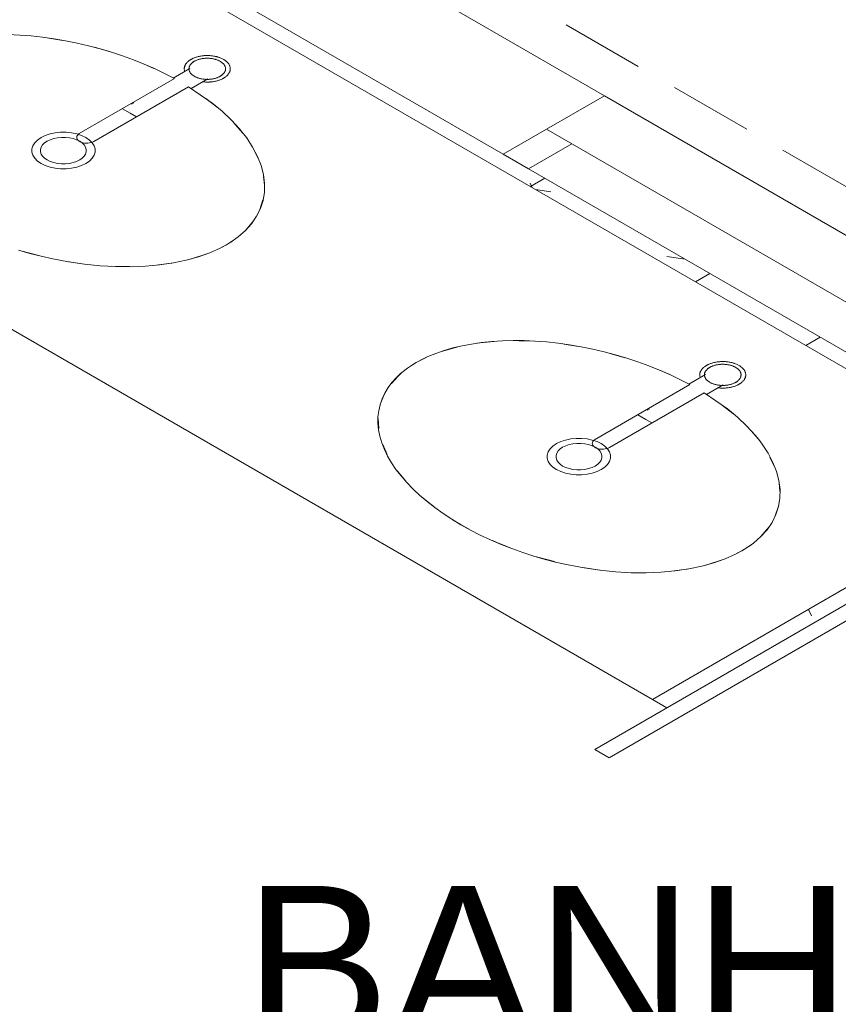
# Model space of a CAD drawing. Header units: millimetres. Extents: x 567 to 934, y -1 to 364.
# Tile 563 of 656: x 746.18 to 748.14, y 67.95 to 70.31. Entities that reach past the tile are written whole.
import ezdxf

# ---------------------------------------------------------------- set-up
doc = ezdxf.new("R2010")
doc.units = ezdxf.units.MM
doc.header["$MEASUREMENT"] = 0
doc.linetypes.add('JIS_02_2.0', pattern=[0.3, 0.2, -0.1])
doc.linetypes.add('NULL', pattern=[0])
for name, color, linetype, lineweight in [('A-AREA-IDEN', 7, 'Continuous', 9), ('A-GENM', 7, 'Continuous', 13), ('A-GLAZ', 7, 'Continuous', 13), ('A-GLAZ-SILL', 7, 'Continuous', 13), ('A-WALL', 7, 'Continuous', 25), ('DI-Área do detalhe', 10, 'JIS_02_2.0', 0), ('Metais - Celite', 7, 'Continuous', 13), ('Peças hidrossanitárias', 7, 'Continuous', 13)]:
    doc.layers.add(name, color=color, linetype=linetype, lineweight=lineweight)
doc.styles.add('Arial', font='arial.ttf')

msp = doc.modelspace()

# ---------------------------------------------------------------- linework, layer by layer
at = {"layer": 'A-GENM', "color": 8, "lineweight": 5}
for p, q in [((744.8916, 71.3602), (748.6501, 69.1902)), ((745.2264, 70.1068), (747.6975, 68.6802)), ((748.6155, 69.2102), (747.6975, 68.6802)), ((747.6975, 68.6802), (747.7321, 68.6602))]:
    msp.add_line(p, q, dxfattribs=at)
at = {"layer": 'A-GENM', "color": 8, "linetype": 'Continuous', "lineweight": 5}
for p, q in [((747.409, 69.9067), (747.4042, 69.9171)), ((747.4394, 69.9292), (747.4048, 69.9092)), ((747.4174, 69.9019), (747.4535, 69.8963)), ((747.7319, 69.7416), (747.776, 69.7348)), ((747.8353, 69.7006), (747.8007, 69.6806)), ((748.0993, 69.5482), (748.0647, 69.5282)), ((748.0783, 68.8809), (748.0713, 68.896))]:
    msp.add_line(p, q, dxfattribs=at)
at = {"layer": 'A-GENM', "color": 8, "lineweight": 5}
for points in [[(746.2504, 70.2648), (746.2844, 70.2594)], [(746.3597, 70.2428), (746.3934, 70.2332), (746.396, 70.2324)], [(746.4652, 70.208), (746.4848, 70.1999), (746.5026, 70.192)], [(746.6268, 70.1203), (746.6404, 70.11), (746.6547, 70.0985)], [(746.6967, 70.0588), (746.6982, 70.0573), (746.7149, 70.0376)], [(746.7435, 69.9945), (746.753, 69.9745)], [(746.7652, 69.9329), (746.7672, 69.9121)], [(746.7638, 69.877), (746.7564, 69.8538)], [(746.7415, 69.8271), (746.7211, 69.8031)], [(746.6764, 69.7697), (746.6643, 69.7631)], [(746.6977, 69.7835), (746.6764, 69.7697)], [(746.2267, 69.7438), (746.1836, 69.7555)], [(746.6315, 69.7486), (746.59, 69.7353)], [(746.3362, 69.7235), (746.294, 69.7297)], [(746.5451, 69.7257), (746.5437, 69.7255), (746.5017, 69.7201)], [(746.4443, 69.7173), (746.4019, 69.718)], [(747.2768, 69.5335), (747.3168, 69.5378)], [(747.3779, 69.5397), (747.4133, 69.5386)], [(747.4859, 69.5315), (747.5199, 69.5261)], [(747.1891, 69.5132), (747.2306, 69.525)], [(747.5952, 69.5095), (747.6289, 69.4999), (747.6315, 69.4991)], [(747.1197, 69.4805), (747.1309, 69.4873)], [(747.1309, 69.4873), (747.1551, 69.4998)], [(747.0715, 69.4376), (747.0945, 69.4616)], [(747.7007, 69.4747), (747.7203, 69.4666), (747.7381, 69.4587)], [(747.0451, 69.3867), (747.0543, 69.4107), (747.0548, 69.4117)], [(747.8623, 69.387), (747.876, 69.3767), (747.8903, 69.3652)], [(747.0413, 69.3291), (747.04, 69.3535)], [(747.9322, 69.3255), (747.9337, 69.3239), (747.9505, 69.3043)], [(747.0615, 69.2667), (747.0509, 69.2911)], [(747.9791, 69.2611), (747.9886, 69.2411)], [(747.1062, 69.203), (747.0858, 69.2279)], [(748.0007, 69.1995), (748.0027, 69.1788)], [(747.1732, 69.1421), (747.1668, 69.147), (747.1429, 69.1667)], [(747.9994, 69.1436), (747.9919, 69.1204)], [(747.2583, 69.0879), (747.2389, 69.0987), (747.2199, 69.1101)], [(747.977, 69.0938), (747.9566, 69.0698)], [(747.3563, 69.0434), (747.3224, 69.0571), (747.3136, 69.061)], [(747.9119, 69.0364), (747.8998, 69.0298)], [(747.9333, 69.0502), (747.9119, 69.0364)], [(747.4623, 69.0104), (747.4191, 69.0222)], [(747.867, 69.0153), (747.8255, 69.002)], [(747.5717, 68.9902), (747.5308, 68.9962)], [(747.7806, 68.9924), (747.7792, 68.9922), (747.7373, 68.9868)], [(747.6798, 68.9839), (747.6375, 68.9847)]]:
    msp.add_lwpolyline(points, dxfattribs=at)
at = {"layer": 'A-GLAZ', "color": 8, "lineweight": 5}
for p, q in [((747.5823, 70.1267), (747.4437, 70.0467)), ((751.1676, 68.0567), (747.5823, 70.1267)), ((747.3398, 69.9867), (747.4437, 70.0467)), ((747.4437, 70.0467), (751.0291, 67.9767)), ((747.5043, 70.0117), (747.4004, 69.9517)), ((747.4004, 69.9517), (747.3398, 69.9867))]:
    msp.add_line(p, q, dxfattribs=at)
at = {"layer": 'A-GLAZ-SILL', "color": 8, "lineweight": 5}
msp.add_line((748.2275, 69.4742), (747.4004, 69.9517), dxfattribs=at)
at = {"layer": 'A-WALL', "color": 8, "lineweight": 5}
for p, q in [((744.9236, 71.3817), (747.3398, 69.9867)), ((747.5823, 70.1267), (747.1233, 70.3917)), ((748.6847, 69.2102), (747.5589, 68.5602)), ((747.5936, 68.5402), (748.7194, 69.1902)), ((747.5589, 68.5602), (747.5936, 68.5402))]:
    msp.add_line(p, q, dxfattribs=at)
at = {"layer": 'DI-Área do detalhe'}
msp.add_lwpolyline([(753.0173, 67.1055), (746.7732, 63.5005), (738.6481, 68.1915), (744.8922, 71.7965), (753.0173, 67.1055)], dxfattribs=at)
at = {"layer": 'Metais - Celite', "color": 8, "lineweight": 5}
for p, q in [((746.5914, 70.2138), (746.5898, 70.2129)), ((746.5922, 70.2143), (746.5914, 70.2138)), ((746.5938, 70.2151), (746.5922, 70.2143)), ((746.5955, 70.216), (746.5938, 70.2151)), ((746.5973, 70.2167), (746.5955, 70.216)), ((746.599, 70.2175), (746.5973, 70.2167)), ((746.6009, 70.2182), (746.599, 70.2175)), ((746.6028, 70.2188), (746.6009, 70.2182)), ((746.6047, 70.2195), (746.6028, 70.2188)), ((746.6067, 70.22), (746.6047, 70.2195)), ((746.6087, 70.2206), (746.6067, 70.22)), ((746.6099, 70.2137), (746.6084, 70.2132)), ((746.6107, 70.221), (746.6087, 70.2206)), ((746.6115, 70.2142), (746.6099, 70.2137)), ((746.6128, 70.2215), (746.6107, 70.221)), ((746.6131, 70.2146), (746.6115, 70.2142)), ((746.6149, 70.2218), (746.6128, 70.2215)), ((746.6147, 70.215), (746.6131, 70.2146)), ((746.6164, 70.2153), (746.6147, 70.215)), ((746.617, 70.2222), (746.6149, 70.2218)), ((746.6181, 70.2156), (746.6164, 70.2153)), ((746.6192, 70.2225), (746.617, 70.2222)), ((746.6197, 70.2159), (746.6181, 70.2156)), ((746.6213, 70.2227), (746.6192, 70.2225)), ((746.6215, 70.2161), (746.6197, 70.2159)), ((746.6235, 70.2229), (746.6213, 70.2227)), ((746.6232, 70.2163), (746.6215, 70.2161)), ((746.6249, 70.2164), (746.6232, 70.2163)), ((746.6257, 70.223), (746.6235, 70.2229)), ((746.6267, 70.2165), (746.6249, 70.2164)), ((746.6279, 70.2231), (746.6257, 70.223)), ((746.6284, 70.2166), (746.6267, 70.2165)), ((746.6301, 70.2231), (746.6279, 70.2231)), ((746.6302, 70.2166), (746.6284, 70.2166)), ((746.6323, 70.2231), (746.6301, 70.2231)), ((746.6319, 70.2166), (746.6302, 70.2166)), ((746.6337, 70.2165), (746.6319, 70.2166)), ((746.6345, 70.223), (746.6323, 70.2231)), ((746.6354, 70.2164), (746.6337, 70.2165)), ((746.6367, 70.2229), (746.6345, 70.223)), ((746.6372, 70.2163), (746.6354, 70.2164)), ((746.6389, 70.2227), (746.6367, 70.2229)), ((746.6389, 70.2161), (746.6372, 70.2163)), ((746.6411, 70.2225), (746.6389, 70.2227)), ((746.6406, 70.2159), (746.6389, 70.2161)), ((746.6423, 70.2157), (746.6406, 70.2159)), ((746.6432, 70.2222), (746.6411, 70.2225)), ((746.644, 70.2154), (746.6423, 70.2157)), ((746.6454, 70.2219), (746.6432, 70.2222)), ((746.6456, 70.215), (746.644, 70.2154)), ((746.6475, 70.2215), (746.6454, 70.2219)), ((746.6473, 70.2147), (746.6456, 70.215)), ((746.6489, 70.2142), (746.6473, 70.2147)), ((746.6496, 70.2211), (746.6475, 70.2215)), ((746.6504, 70.2138), (746.6489, 70.2142)), ((746.6516, 70.2206), (746.6496, 70.2211)), ((746.652, 70.2133), (746.6504, 70.2138)), ((746.6536, 70.2201), (746.6516, 70.2206)), ((746.6556, 70.2196), (746.6536, 70.2201)), ((746.6575, 70.219), (746.6556, 70.2196)), ((746.6594, 70.2183), (746.6575, 70.219)), ((746.6613, 70.2176), (746.6594, 70.2183)), ((746.6631, 70.2169), (746.6613, 70.2176)), ((746.6648, 70.2161), (746.6631, 70.2169)), ((746.6665, 70.2153), (746.6648, 70.2161)), ((746.6682, 70.2144), (746.6665, 70.2153)), ((746.6697, 70.2135), (746.6682, 70.2144)), ((746.5889, 70.1924), (746.5488, 70.1692)), ((746.5753, 70.1934), (746.5752, 70.1921)), ((746.5752, 70.1921), (746.5752, 70.1908)), ((746.5752, 70.1908), (746.5753, 70.1896)), ((746.5755, 70.1946), (746.5753, 70.1934)), ((746.5758, 70.1959), (746.5755, 70.1946)), ((746.5762, 70.1972), (746.5758, 70.1959)), ((746.5766, 70.1984), (746.5762, 70.1972)), ((746.5772, 70.1996), (746.5766, 70.1984)), ((746.5778, 70.2009), (746.5772, 70.1996)), ((746.5785, 70.2021), (746.5778, 70.2009)), ((746.5793, 70.2033), (746.5785, 70.2021)), ((746.5801, 70.2044), (746.5793, 70.2033)), ((746.5811, 70.2056), (746.5801, 70.2044)), ((746.5821, 70.2067), (746.5811, 70.2056)), ((746.5832, 70.2078), (746.5821, 70.2067)), ((746.5844, 70.2089), (746.5832, 70.2078)), ((746.5857, 70.2099), (746.5844, 70.2089)), ((746.587, 70.2109), (746.5857, 70.2099)), ((746.5866, 70.1929), (746.5865, 70.1919)), ((746.5865, 70.1919), (746.5865, 70.1909)), ((746.5865, 70.1909), (746.5865, 70.1899)), ((746.5867, 70.194), (746.5866, 70.1929)), ((746.5869, 70.195), (746.5867, 70.194)), ((746.5872, 70.196), (746.5869, 70.195)), ((746.5884, 70.2119), (746.587, 70.2109)), ((746.5876, 70.197), (746.5872, 70.196)), ((746.588, 70.1979), (746.5876, 70.197)), ((746.5885, 70.1989), (746.588, 70.1979)), ((746.5898, 70.2129), (746.5884, 70.2119)), ((746.5891, 70.1999), (746.5885, 70.1989)), ((746.5897, 70.2008), (746.5891, 70.1999)), ((746.5904, 70.2017), (746.5897, 70.2008)), ((746.5911, 70.2027), (746.5904, 70.2017)), ((746.5919, 70.2036), (746.5911, 70.2027)), ((746.5928, 70.2044), (746.5919, 70.2036)), ((746.5938, 70.2053), (746.5928, 70.2044)), ((746.5948, 70.2061), (746.5938, 70.2053)), ((746.5958, 70.2069), (746.5948, 70.2061)), ((746.5969, 70.2077), (746.5958, 70.2069)), ((746.5981, 70.2085), (746.5969, 70.2077)), ((746.5993, 70.2092), (746.5981, 70.2085)), ((746.6, 70.2096), (746.5993, 70.2092)), ((746.6013, 70.2103), (746.6, 70.2096)), ((746.6026, 70.2109), (746.6013, 70.2103)), ((746.604, 70.2115), (746.6026, 70.2109)), ((746.6054, 70.2121), (746.604, 70.2115)), ((746.6069, 70.2127), (746.6054, 70.2121)), ((746.6084, 70.2132), (746.6069, 70.2127)), ((746.6535, 70.2128), (746.652, 70.2133)), ((746.655, 70.2122), (746.6535, 70.2128)), ((746.6564, 70.2117), (746.655, 70.2122)), ((746.6578, 70.211), (746.6564, 70.2117)), ((746.6591, 70.2104), (746.6578, 70.211)), ((746.6604, 70.2097), (746.6591, 70.2104)), ((746.6617, 70.209), (746.6604, 70.2097)), ((746.6629, 70.2083), (746.6617, 70.209)), ((746.664, 70.2075), (746.6629, 70.2083)), ((746.6651, 70.2067), (746.664, 70.2075)), ((746.6662, 70.2059), (746.6651, 70.2067)), ((746.6672, 70.2051), (746.6662, 70.2059)), ((746.6681, 70.2042), (746.6672, 70.2051)), ((746.6689, 70.2033), (746.6681, 70.2042)), ((746.6698, 70.2024), (746.6689, 70.2033)), ((746.6712, 70.2126), (746.6697, 70.2135)), ((746.6705, 70.2015), (746.6698, 70.2024)), ((746.6712, 70.2006), (746.6705, 70.2015)), ((746.6727, 70.2117), (746.6712, 70.2126)), ((746.6718, 70.1996), (746.6712, 70.2006)), ((746.6723, 70.1986), (746.6718, 70.1996)), ((746.6728, 70.1977), (746.6723, 70.1986)), ((746.6741, 70.2107), (746.6727, 70.2117)), ((746.6732, 70.1967), (746.6728, 70.1977)), ((746.6735, 70.1957), (746.6732, 70.1967)), ((746.6738, 70.1947), (746.6735, 70.1957)), ((746.674, 70.1937), (746.6738, 70.1947)), ((746.6741, 70.1927), (746.674, 70.1937)), ((746.6754, 70.2096), (746.6741, 70.2107)), ((746.6742, 70.1917), (746.6741, 70.1927)), ((746.6741, 70.1896), (746.6742, 70.1906)), ((746.6742, 70.1906), (746.6742, 70.1917)), ((746.6766, 70.2086), (746.6754, 70.2096)), ((746.6778, 70.2075), (746.6766, 70.2086)), ((746.6788, 70.2064), (746.6778, 70.2075)), ((746.6799, 70.2053), (746.6788, 70.2064)), ((746.6808, 70.2041), (746.6799, 70.2053)), ((746.6816, 70.2029), (746.6808, 70.2041)), ((746.6824, 70.2017), (746.6816, 70.2029)), ((746.6831, 70.2005), (746.6824, 70.2017)), ((746.6837, 70.1993), (746.6831, 70.2005)), ((746.6842, 70.1981), (746.6837, 70.1993)), ((746.6846, 70.1968), (746.6842, 70.1981)), ((746.685, 70.1956), (746.6846, 70.1968)), ((746.6852, 70.1943), (746.685, 70.1956)), ((746.6854, 70.193), (746.6852, 70.1943)), ((746.6853, 70.1892), (746.6854, 70.1905)), ((746.6854, 70.1918), (746.6854, 70.193)), ((746.6854, 70.1905), (746.6854, 70.1918)), ((746.5753, 70.1896), (746.5755, 70.1883)), ((746.5755, 70.1883), (746.5757, 70.187)), ((746.5757, 70.187), (746.5761, 70.1858)), ((746.5761, 70.1858), (746.5765, 70.1845)), ((746.5865, 70.1899), (746.5867, 70.1889)), ((746.5867, 70.1889), (746.5869, 70.1879)), ((746.5869, 70.1879), (746.5871, 70.1869)), ((746.5871, 70.1869), (746.5875, 70.1859)), ((746.5875, 70.1859), (746.5879, 70.1849)), ((746.5879, 70.1849), (746.5884, 70.1839)), ((746.5884, 70.1839), (746.5889, 70.183)), ((746.5889, 70.183), (746.5895, 70.182)), ((746.5895, 70.182), (746.5902, 70.1811)), ((746.5902, 70.1811), (746.5909, 70.1802)), ((746.5909, 70.1802), (746.5917, 70.1793)), ((746.5916, 70.1439), (746.6317, 70.1671)), ((746.5917, 70.1793), (746.5926, 70.1784)), ((746.5926, 70.1784), (746.5935, 70.1775)), ((746.5935, 70.1775), (746.5945, 70.1767)), ((746.5945, 70.1767), (746.5955, 70.1759)), ((746.5955, 70.1759), (746.5966, 70.1751)), ((746.5966, 70.1751), (746.5978, 70.1743)), ((746.5978, 70.1743), (746.599, 70.1736)), ((746.599, 70.1736), (746.6002, 70.1729)), ((746.6002, 70.1729), (746.6015, 70.1722)), ((746.6015, 70.1722), (746.6029, 70.1715)), ((746.6029, 70.1715), (746.6043, 70.1709)), ((746.6043, 70.1709), (746.6057, 70.1703)), ((746.6057, 70.1703), (746.6072, 70.1698)), ((746.6072, 70.1698), (746.6087, 70.1693)), ((746.6087, 70.1693), (746.6102, 70.1688)), ((746.6102, 70.1688), (746.6118, 70.1683)), ((746.6118, 70.1683), (746.6134, 70.1679)), ((746.6134, 70.1679), (746.615, 70.1676)), ((746.615, 70.1676), (746.6167, 70.1672)), ((746.6167, 70.1672), (746.6184, 70.1669)), ((746.6184, 70.1669), (746.6201, 70.1667)), ((746.6201, 70.1667), (746.6218, 70.1664)), ((746.6218, 70.1664), (746.6235, 70.1663)), ((746.6375, 70.1663), (746.6392, 70.1665)), ((746.6392, 70.1665), (746.6409, 70.1667)), ((746.6409, 70.1667), (746.6426, 70.167)), ((746.6426, 70.167), (746.6443, 70.1673)), ((746.6443, 70.1673), (746.6459, 70.1676)), ((746.6459, 70.1676), (746.6476, 70.168)), ((746.6476, 70.168), (746.6492, 70.1684)), ((746.6492, 70.1684), (746.6507, 70.1689)), ((746.6507, 70.1689), (746.6523, 70.1694)), ((746.6523, 70.1694), (746.6538, 70.1699)), ((746.6538, 70.1699), (746.6552, 70.1704)), ((746.6552, 70.1704), (746.6567, 70.171)), ((746.6567, 70.171), (746.6581, 70.1717)), ((746.6581, 70.1717), (746.6594, 70.1723)), ((746.6594, 70.1723), (746.6607, 70.173)), ((746.6607, 70.173), (746.6614, 70.1734)), ((746.6614, 70.1734), (746.6626, 70.1741)), ((746.6626, 70.1741), (746.6637, 70.1749)), ((746.6634, 70.1658), (746.6652, 70.1666)), ((746.6637, 70.1749), (746.6648, 70.1757)), ((746.6648, 70.1757), (746.6659, 70.1765)), ((746.6652, 70.1666), (746.6668, 70.1674)), ((746.6659, 70.1765), (746.6669, 70.1773)), ((746.6668, 70.1674), (746.6685, 70.1683)), ((746.6669, 70.1773), (746.6678, 70.1781)), ((746.6678, 70.1781), (746.6687, 70.179)), ((746.6685, 70.1683), (746.6693, 70.1688)), ((746.6687, 70.179), (746.6695, 70.1799)), ((746.6693, 70.1688), (746.6708, 70.1697)), ((746.6695, 70.1799), (746.6703, 70.1808)), ((746.6703, 70.1808), (746.671, 70.1818)), ((746.6708, 70.1697), (746.6723, 70.1707)), ((746.671, 70.1818), (746.6716, 70.1827)), ((746.6716, 70.1827), (746.6722, 70.1837)), ((746.6722, 70.1837), (746.6727, 70.1846)), ((746.6723, 70.1707), (746.6737, 70.1716)), ((746.6727, 70.1846), (746.6731, 70.1856)), ((746.6731, 70.1856), (746.6735, 70.1866)), ((746.6735, 70.1866), (746.6737, 70.1876)), ((746.6737, 70.1876), (746.674, 70.1886)), ((746.6737, 70.1716), (746.675, 70.1727)), ((746.674, 70.1886), (746.6741, 70.1896)), ((746.675, 70.1727), (746.6763, 70.1737)), ((746.6763, 70.1737), (746.6775, 70.1748)), ((746.6775, 70.1748), (746.6786, 70.1759)), ((746.6786, 70.1759), (746.6796, 70.177)), ((746.6796, 70.177), (746.6805, 70.1782)), ((746.6805, 70.1782), (746.6814, 70.1793)), ((746.6814, 70.1793), (746.6822, 70.1805)), ((746.6822, 70.1805), (746.6829, 70.1817)), ((746.6829, 70.1817), (746.6835, 70.1829)), ((746.6835, 70.1829), (746.6841, 70.1842)), ((746.6841, 70.1842), (746.6845, 70.1854)), ((746.6845, 70.1854), (746.6849, 70.1867)), ((746.6849, 70.1867), (746.6851, 70.1879)), ((746.6851, 70.1879), (746.6853, 70.1892)), ((746.6196, 70.1601), (746.6218, 70.1599)), ((746.6218, 70.1599), (746.6239, 70.1597)), ((746.6235, 70.1663), (746.6252, 70.1661)), ((746.6239, 70.1597), (746.6261, 70.1596)), ((746.6252, 70.1661), (746.627, 70.166)), ((746.6261, 70.1596), (746.6283, 70.1595)), ((746.627, 70.166), (746.6287, 70.166)), ((746.6283, 70.1595), (746.6305, 70.1595)), ((746.6287, 70.166), (746.6305, 70.166)), ((746.6305, 70.166), (746.6323, 70.166)), ((746.6305, 70.1595), (746.6327, 70.1595)), ((746.6323, 70.166), (746.634, 70.166)), ((746.6327, 70.1595), (746.6349, 70.1596)), ((746.634, 70.166), (746.6358, 70.1662)), ((746.6349, 70.1596), (746.6371, 70.1597)), ((746.6358, 70.1662), (746.6375, 70.1663)), ((746.6371, 70.1597), (746.6393, 70.1599)), ((746.6393, 70.1599), (746.6415, 70.1601)), ((746.6415, 70.1601), (746.6436, 70.1604)), ((746.6436, 70.1604), (746.6458, 70.1607)), ((746.6458, 70.1607), (746.6479, 70.1611)), ((746.6479, 70.1611), (746.6499, 70.1616)), ((746.6499, 70.1616), (746.652, 70.162)), ((746.652, 70.162), (746.654, 70.1626)), ((746.654, 70.1626), (746.656, 70.1631)), ((746.656, 70.1631), (746.6579, 70.1637)), ((746.6579, 70.1637), (746.6598, 70.1644)), ((746.6598, 70.1644), (746.6616, 70.1651)), ((746.6616, 70.1651), (746.6634, 70.1658)), ((746.4546, 70.1098), (746.449, 70.1066)), ((746.4268, 70.0955), (746.4456, 70.0847)), ((746.4456, 70.0847), (746.4606, 70.076)), ((747.831, 69.4826), (747.8294, 69.4818)), ((747.8328, 69.4834), (747.831, 69.4826)), ((747.8346, 69.4841), (747.8328, 69.4834)), ((747.8364, 69.4849), (747.8346, 69.4841)), ((747.8383, 69.4855), (747.8364, 69.4849)), ((747.8402, 69.4861), (747.8383, 69.4855)), ((747.8422, 69.4867), (747.8402, 69.4861)), ((747.8442, 69.4872), (747.8422, 69.4867)), ((747.8463, 69.4877), (747.8442, 69.4872)), ((747.8483, 69.4881), (747.8463, 69.4877)), ((747.8504, 69.4885), (747.8483, 69.4881)), ((747.8526, 69.4888), (747.8504, 69.4885)), ((747.8536, 69.4823), (747.8519, 69.482)), ((747.8547, 69.4891), (747.8526, 69.4888)), ((747.8553, 69.4825), (747.8536, 69.4823)), ((747.8569, 69.4894), (747.8547, 69.4891)), ((747.857, 69.4828), (747.8553, 69.4825)), ((747.8591, 69.4895), (747.8569, 69.4894)), ((747.8587, 69.4829), (747.857, 69.4828)), ((747.8604, 69.4831), (747.8587, 69.4829)), ((747.8613, 69.4897), (747.8591, 69.4895)), ((747.8622, 69.4832), (747.8604, 69.4831)), ((747.8635, 69.4897), (747.8613, 69.4897)), ((747.8639, 69.4833), (747.8622, 69.4832)), ((747.8657, 69.4898), (747.8635, 69.4897)), ((747.8657, 69.4833), (747.8639, 69.4833)), ((747.8679, 69.4898), (747.8657, 69.4898)), ((747.8675, 69.4833), (747.8657, 69.4833)), ((747.8692, 69.4832), (747.8675, 69.4833)), ((747.8701, 69.4897), (747.8679, 69.4898)), ((747.871, 69.4831), (747.8692, 69.4832)), ((747.8723, 69.4896), (747.8701, 69.4897)), ((747.8727, 69.483), (747.871, 69.4831)), ((747.8744, 69.4894), (747.8723, 69.4896)), ((747.8744, 69.4828), (747.8727, 69.483)), ((747.8766, 69.4892), (747.8744, 69.4894)), ((747.8761, 69.4826), (747.8744, 69.4828)), ((747.8778, 69.4823), (747.8761, 69.4826)), ((747.8788, 69.4889), (747.8766, 69.4892)), ((747.8795, 69.482), (747.8778, 69.4823)), ((747.8809, 69.4886), (747.8788, 69.4889)), ((747.883, 69.4882), (747.8809, 69.4886)), ((747.8851, 69.4878), (747.883, 69.4882)), ((747.8871, 69.4873), (747.8851, 69.4878)), ((747.8892, 69.4868), (747.8871, 69.4873)), ((747.8911, 69.4862), (747.8892, 69.4868)), ((747.8931, 69.4856), (747.8911, 69.4862)), ((747.895, 69.485), (747.8931, 69.4856)), ((747.8968, 69.4843), (747.895, 69.485)), ((747.8986, 69.4836), (747.8968, 69.4843)), ((747.9004, 69.4828), (747.8986, 69.4836)), ((747.902, 69.482), (747.9004, 69.4828)), ((747.8244, 69.459), (747.7843, 69.4359)), ((747.8109, 69.46), (747.8108, 69.4588)), ((747.8108, 69.4588), (747.8108, 69.4575)), ((747.8111, 69.4613), (747.8109, 69.46)), ((747.8113, 69.4626), (747.8111, 69.4613)), ((747.8117, 69.4638), (747.8113, 69.4626)), ((747.8121, 69.4651), (747.8117, 69.4638)), ((747.8127, 69.4663), (747.8121, 69.4651)), ((747.8133, 69.4675), (747.8127, 69.4663)), ((747.814, 69.4687), (747.8133, 69.4675)), ((747.8148, 69.4699), (747.814, 69.4687)), ((747.8157, 69.4711), (747.8148, 69.4699)), ((747.8166, 69.4722), (747.8157, 69.4711)), ((747.8176, 69.4734), (747.8166, 69.4722)), ((747.8187, 69.4745), (747.8176, 69.4734)), ((747.8199, 69.4755), (747.8187, 69.4745)), ((747.8212, 69.4766), (747.8199, 69.4755)), ((747.8225, 69.4776), (747.8212, 69.4766)), ((747.8221, 69.4596), (747.822, 69.4586)), ((747.822, 69.4586), (747.822, 69.4576)), ((747.8222, 69.4606), (747.8221, 69.4596)), ((747.8225, 69.4616), (747.8222, 69.4606)), ((747.8239, 69.4786), (747.8225, 69.4776)), ((747.8227, 69.4626), (747.8225, 69.4616)), ((747.8231, 69.4636), (747.8227, 69.4626)), ((747.8235, 69.4646), (747.8231, 69.4636)), ((747.824, 69.4656), (747.8235, 69.4646)), ((747.8254, 69.4795), (747.8239, 69.4786)), ((747.8246, 69.4665), (747.824, 69.4656)), ((747.8252, 69.4675), (747.8246, 69.4665)), ((747.8259, 69.4684), (747.8252, 69.4675)), ((747.8269, 69.4805), (747.8254, 69.4795)), ((747.8267, 69.4693), (747.8259, 69.4684)), ((747.8275, 69.4702), (747.8267, 69.4693)), ((747.8277, 69.4809), (747.8269, 69.4805)), ((747.8284, 69.4711), (747.8275, 69.4702)), ((747.8294, 69.4818), (747.8277, 69.4809)), ((747.8293, 69.472), (747.8284, 69.4711)), ((747.8303, 69.4728), (747.8293, 69.472)), ((747.8314, 69.4736), (747.8303, 69.4728)), ((747.8325, 69.4744), (747.8314, 69.4736)), ((747.8336, 69.4751), (747.8325, 69.4744)), ((747.8348, 69.4759), (747.8336, 69.4751)), ((747.8355, 69.4762), (747.8348, 69.4759)), ((747.8368, 69.4769), (747.8355, 69.4762)), ((747.8381, 69.4776), (747.8368, 69.4769)), ((747.8395, 69.4782), (747.8381, 69.4776)), ((747.841, 69.4788), (747.8395, 69.4782)), ((747.8424, 69.4794), (747.841, 69.4788)), ((747.8439, 69.4799), (747.8424, 69.4794)), ((747.8455, 69.4804), (747.8439, 69.4799)), ((747.847, 69.4808), (747.8455, 69.4804)), ((747.8486, 69.4812), (747.847, 69.4808)), ((747.8503, 69.4816), (747.8486, 69.4812)), ((747.8519, 69.482), (747.8503, 69.4816)), ((747.8812, 69.4817), (747.8795, 69.482)), ((747.8828, 69.4813), (747.8812, 69.4817)), ((747.8844, 69.4809), (747.8828, 69.4813)), ((747.886, 69.4805), (747.8844, 69.4809)), ((747.8875, 69.48), (747.886, 69.4805)), ((747.889, 69.4795), (747.8875, 69.48)), ((747.8905, 69.4789), (747.889, 69.4795)), ((747.8919, 69.4783), (747.8905, 69.4789)), ((747.8933, 69.4777), (747.8919, 69.4783)), ((747.8947, 69.4771), (747.8933, 69.4777)), ((747.896, 69.4764), (747.8947, 69.4771)), ((747.8972, 69.4757), (747.896, 69.4764)), ((747.8984, 69.4749), (747.8972, 69.4757)), ((747.8996, 69.4742), (747.8984, 69.4749)), ((747.9007, 69.4734), (747.8996, 69.4742)), ((747.9017, 69.4726), (747.9007, 69.4734)), ((747.9027, 69.4717), (747.9017, 69.4726)), ((747.9037, 69.4811), (747.902, 69.482)), ((747.9036, 69.4709), (747.9027, 69.4717)), ((747.9045, 69.47), (747.9036, 69.4709)), ((747.9053, 69.4802), (747.9037, 69.4811)), ((747.9053, 69.4691), (747.9045, 69.47)), ((747.9068, 69.4793), (747.9053, 69.4802)), ((747.906, 69.4682), (747.9053, 69.4691)), ((747.9067, 69.4672), (747.906, 69.4682)), ((747.9073, 69.4663), (747.9067, 69.4672)), ((747.9082, 69.4783), (747.9068, 69.4793)), ((747.9078, 69.4653), (747.9073, 69.4663)), ((747.9083, 69.4643), (747.9078, 69.4653)), ((747.9096, 69.4773), (747.9082, 69.4783)), ((747.9087, 69.4634), (747.9083, 69.4643)), ((747.9091, 69.4624), (747.9087, 69.4634)), ((747.9093, 69.4614), (747.9091, 69.4624)), ((747.9095, 69.4603), (747.9093, 69.4614)), ((747.9097, 69.4593), (747.9095, 69.4603)), ((747.9109, 69.4763), (747.9096, 69.4773)), ((747.9097, 69.4583), (747.9097, 69.4593)), ((747.9121, 69.4753), (747.9109, 69.4763)), ((747.9133, 69.4742), (747.9121, 69.4753)), ((747.9144, 69.4731), (747.9133, 69.4742)), ((747.9154, 69.4719), (747.9144, 69.4731)), ((747.9163, 69.4708), (747.9154, 69.4719)), ((747.9172, 69.4696), (747.9163, 69.4708)), ((747.9179, 69.4684), (747.9172, 69.4696)), ((747.9186, 69.4672), (747.9179, 69.4684)), ((747.9192, 69.466), (747.9186, 69.4672)), ((747.9197, 69.4647), (747.9192, 69.466)), ((747.9201, 69.4635), (747.9197, 69.4647)), ((747.9205, 69.4622), (747.9201, 69.4635)), ((747.9207, 69.461), (747.9205, 69.4622)), ((747.9209, 69.4597), (747.9207, 69.461)), ((747.921, 69.4584), (747.9209, 69.4597)), ((747.8108, 69.4575), (747.8108, 69.4562)), ((747.8108, 69.4562), (747.811, 69.455)), ((747.811, 69.455), (747.8113, 69.4537)), ((747.8113, 69.4537), (747.8116, 69.4524)), ((747.8116, 69.4524), (747.812, 69.4512)), ((747.822, 69.4576), (747.8221, 69.4566)), ((747.8221, 69.4566), (747.8222, 69.4556)), ((747.8222, 69.4556), (747.8224, 69.4546)), ((747.8224, 69.4546), (747.8227, 69.4536)), ((747.8227, 69.4536), (747.823, 69.4526)), ((747.823, 69.4526), (747.8234, 69.4516)), ((747.8234, 69.4516), (747.8239, 69.4506)), ((747.8239, 69.4506), (747.8244, 69.4496)), ((747.8244, 69.4496), (747.825, 69.4487)), ((747.825, 69.4487), (747.8257, 69.4478)), ((747.8257, 69.4478), (747.8264, 69.4468)), ((747.8264, 69.4468), (747.8273, 69.4459)), ((747.8273, 69.4459), (747.8281, 69.4451)), ((747.8281, 69.4451), (747.829, 69.4442)), ((747.829, 69.4442), (747.83, 69.4434)), ((747.83, 69.4434), (747.8311, 69.4425)), ((747.8311, 69.4425), (747.8322, 69.4417)), ((747.8322, 69.4417), (747.8333, 69.441)), ((747.8333, 69.441), (747.8345, 69.4402)), ((747.8345, 69.4402), (747.8358, 69.4395)), ((747.8358, 69.4395), (747.8371, 69.4389)), ((747.8371, 69.4389), (747.8384, 69.4382)), ((747.8384, 69.4382), (747.8398, 69.4376)), ((747.8398, 69.4376), (747.8412, 69.437)), ((747.8412, 69.437), (747.8427, 69.4364)), ((747.8427, 69.4364), (747.8442, 69.4359)), ((747.8442, 69.4359), (747.8458, 69.4354)), ((747.8458, 69.4354), (747.8473, 69.435)), ((747.8473, 69.435), (747.8489, 69.4346)), ((747.8831, 69.4347), (747.8847, 69.4351)), ((747.8847, 69.4351), (747.8863, 69.4355)), ((747.8863, 69.4355), (747.8878, 69.436)), ((747.8878, 69.436), (747.8893, 69.4365)), ((747.8893, 69.4365), (747.8908, 69.4371)), ((747.8908, 69.4371), (747.8922, 69.4377)), ((747.8922, 69.4377), (747.8936, 69.4383)), ((747.8936, 69.4383), (747.8949, 69.439)), ((747.8949, 69.439), (747.8962, 69.4397)), ((747.8962, 69.4397), (747.8969, 69.44)), ((747.8969, 69.44), (747.8981, 69.4408)), ((747.8981, 69.4408), (747.8993, 69.4415)), ((747.8993, 69.4415), (747.9004, 69.4423)), ((747.9004, 69.4423), (747.9014, 69.4431)), ((747.9014, 69.4431), (747.9024, 69.444)), ((747.9024, 69.444), (747.9034, 69.4448)), ((747.9034, 69.4448), (747.9043, 69.4457)), ((747.904, 69.435), (747.9048, 69.4355)), ((747.9043, 69.4457), (747.9051, 69.4466)), ((747.9048, 69.4355), (747.9064, 69.4364)), ((747.9051, 69.4466), (747.9058, 69.4475)), ((747.9058, 69.4475), (747.9065, 69.4484)), ((747.9064, 69.4364), (747.9078, 69.4373)), ((747.9065, 69.4484), (747.9071, 69.4494)), ((747.9071, 69.4494), (747.9077, 69.4503)), ((747.9077, 69.4503), (747.9082, 69.4513)), ((747.9078, 69.4373), (747.9092, 69.4383)), ((747.9082, 69.4513), (747.9086, 69.4523)), ((747.9086, 69.4523), (747.909, 69.4533)), ((747.909, 69.4533), (747.9093, 69.4543)), ((747.9092, 69.4383), (747.9105, 69.4393)), ((747.9093, 69.4543), (747.9095, 69.4553)), ((747.9095, 69.4553), (747.9096, 69.4563)), ((747.9096, 69.4563), (747.9097, 69.4573)), ((747.9097, 69.4573), (747.9097, 69.4583)), ((747.9105, 69.4393), (747.9118, 69.4404)), ((747.9118, 69.4404), (747.913, 69.4414)), ((747.913, 69.4414), (747.9141, 69.4426)), ((747.9141, 69.4426), (747.9151, 69.4437)), ((747.9151, 69.4437), (747.9161, 69.4448)), ((747.9161, 69.4448), (747.9169, 69.446)), ((747.9169, 69.446), (747.9177, 69.4472)), ((747.9177, 69.4472), (747.9184, 69.4484)), ((747.9184, 69.4484), (747.919, 69.4496)), ((747.919, 69.4496), (747.9196, 69.4508)), ((747.9196, 69.4508), (747.92, 69.4521)), ((747.92, 69.4521), (747.9204, 69.4533)), ((747.9204, 69.4533), (747.9207, 69.4546)), ((747.9207, 69.4546), (747.9209, 69.4559)), ((747.9209, 69.4559), (747.921, 69.4571)), ((747.921, 69.4571), (747.921, 69.4584)), ((747.8271, 69.4106), (747.8672, 69.4338)), ((747.8489, 69.4346), (747.8506, 69.4342)), ((747.8506, 69.4342), (747.8522, 69.4339)), ((747.8522, 69.4339), (747.8539, 69.4336)), ((747.8539, 69.4336), (747.8556, 69.4333)), ((747.8551, 69.4267), (747.8573, 69.4265)), ((747.8556, 69.4333), (747.8573, 69.4331)), ((747.8573, 69.4331), (747.859, 69.4329)), ((747.8573, 69.4265), (747.8595, 69.4264)), ((747.859, 69.4329), (747.8608, 69.4328)), ((747.8595, 69.4264), (747.8617, 69.4262)), ((747.8608, 69.4328), (747.8625, 69.4327)), ((747.8617, 69.4262), (747.8639, 69.4262)), ((747.8625, 69.4327), (747.8643, 69.4326)), ((747.8639, 69.4262), (747.8661, 69.4261)), ((747.8643, 69.4326), (747.866, 69.4326)), ((747.866, 69.4326), (747.8678, 69.4327)), ((747.8661, 69.4261), (747.8683, 69.4262)), ((747.8678, 69.4327), (747.8695, 69.4327)), ((747.8683, 69.4262), (747.8705, 69.4262)), ((747.8695, 69.4327), (747.8713, 69.4328)), ((747.8705, 69.4262), (747.8727, 69.4264)), ((747.8713, 69.4328), (747.873, 69.433)), ((747.8727, 69.4264), (747.8749, 69.4266)), ((747.873, 69.433), (747.8747, 69.4332)), ((747.8747, 69.4332), (747.8765, 69.4334)), ((747.8749, 69.4266), (747.877, 69.4268)), ((747.8765, 69.4334), (747.8781, 69.4336)), ((747.877, 69.4268), (747.8792, 69.4271)), ((747.8781, 69.4336), (747.8798, 69.4339)), ((747.8792, 69.4271), (747.8813, 69.4274)), ((747.8798, 69.4339), (747.8815, 69.4343)), ((747.8813, 69.4274), (747.8834, 69.4278)), ((747.8815, 69.4343), (747.8831, 69.4347)), ((747.8834, 69.4278), (747.8855, 69.4282)), ((747.8855, 69.4282), (747.8875, 69.4287)), ((747.8875, 69.4287), (747.8895, 69.4292)), ((747.8895, 69.4292), (747.8915, 69.4298)), ((747.8915, 69.4298), (747.8934, 69.4304)), ((747.8934, 69.4304), (747.8953, 69.4311)), ((747.8953, 69.4311), (747.8972, 69.4318)), ((747.8972, 69.4318), (747.8989, 69.4325)), ((747.8989, 69.4325), (747.9007, 69.4333)), ((747.9007, 69.4333), (747.9024, 69.4341)), ((747.9024, 69.4341), (747.904, 69.435)), ((747.6901, 69.3765), (747.6845, 69.3732)), ((747.6623, 69.3622), (747.6812, 69.3513)), ((747.6812, 69.3513), (747.6962, 69.3427))]:
    msp.add_line(p, q, dxfattribs=at)
for points in [[(746.5914, 70.2138), (746.591, 70.2136), (746.5906, 70.2133), (746.5902, 70.2131), (746.5898, 70.2129), (746.5895, 70.2126), (746.5891, 70.2124), (746.5887, 70.2122), (746.5884, 70.2119), (746.588, 70.2117)], [(746.5966, 70.2164), (746.596, 70.2162), (746.5954, 70.2159), (746.5948, 70.2156), (746.5942, 70.2153), (746.5936, 70.215), (746.593, 70.2147), (746.5925, 70.2144), (746.5919, 70.2141), (746.5914, 70.2138)], [(746.6266, 70.223), (746.6256, 70.223), (746.6246, 70.2229), (746.6236, 70.2229), (746.6225, 70.2228), (746.6215, 70.2227), (746.6205, 70.2226), (746.6195, 70.2225), (746.6185, 70.2224), (746.6175, 70.2222)], [(746.6405, 70.2159), (746.6387, 70.2161), (746.6369, 70.2163), (746.6351, 70.2165), (746.6333, 70.2166), (746.6315, 70.2166), (746.6297, 70.2166), (746.6278, 70.2166), (746.626, 70.2165), (746.6242, 70.2164)], [(746.6609, 70.2178), (746.6597, 70.2182), (746.6585, 70.2186), (746.6572, 70.2191), (746.656, 70.2194), (746.6547, 70.2198), (746.6534, 70.2202), (746.6522, 70.2205), (746.6508, 70.2208), (746.6495, 70.2211)], [(746.5773, 70.1999), (746.5769, 70.1991), (746.5766, 70.1983), (746.5763, 70.1975), (746.576, 70.1967), (746.5758, 70.1959), (746.5756, 70.1951), (746.5755, 70.1943), (746.5754, 70.1935), (746.5753, 70.1926)], [(746.5868, 70.1944), (746.5867, 70.1938), (746.5866, 70.1931), (746.5865, 70.1925), (746.5865, 70.1919), (746.5865, 70.1912), (746.5865, 70.1906), (746.5865, 70.1899), (746.5866, 70.1893), (746.5867, 70.1886)], [(746.5993, 70.2092), (746.5989, 70.209), (746.5985, 70.2087), (746.5981, 70.2085), (746.5977, 70.2082), (746.5974, 70.208), (746.597, 70.2077), (746.5966, 70.2075), (746.5963, 70.2072), (746.5959, 70.207)], [(746.6022, 70.2107), (746.6018, 70.2105), (746.6015, 70.2104), (746.6012, 70.2102), (746.6009, 70.21), (746.6006, 70.2099), (746.6002, 70.2097), (746.5999, 70.2095), (746.5996, 70.2094), (746.5993, 70.2092)], [(746.6617, 70.209), (746.6617, 70.209), (746.6616, 70.209), (746.6616, 70.2091), (746.6615, 70.2091), (746.6615, 70.2091), (746.6615, 70.2091), (746.6614, 70.2091), (746.6614, 70.2092), (746.6613, 70.2092)], [(746.6739, 70.1881), (746.674, 70.1888), (746.6741, 70.1894), (746.6741, 70.1901), (746.6742, 70.1907), (746.6742, 70.1914), (746.6742, 70.192), (746.6741, 70.1927), (746.6741, 70.1933), (746.6739, 70.194)], [(746.6808, 70.2041), (746.6804, 70.2046), (746.6799, 70.2052), (746.6794, 70.2057), (746.6789, 70.2063), (746.6784, 70.2068), (746.6779, 70.2074), (746.6773, 70.2079), (746.6768, 70.2084), (746.6762, 70.209)], [(746.5993, 70.1734), (746.5994, 70.1734), (746.5994, 70.1733), (746.5994, 70.1733), (746.5995, 70.1733), (746.5995, 70.1733), (746.5996, 70.1732), (746.5996, 70.1732), (746.5996, 70.1732), (746.5997, 70.1732)], [(746.6202, 70.1667), (746.622, 70.1664), (746.6238, 70.1663), (746.6256, 70.1661), (746.6274, 70.166), (746.6292, 70.166), (746.631, 70.166), (746.6328, 70.166), (746.6346, 70.1661), (746.6364, 70.1662)], [(746.6585, 70.1719), (746.6588, 70.172), (746.6592, 70.1722), (746.6595, 70.1724), (746.6598, 70.1725), (746.6601, 70.1727), (746.6604, 70.1729), (746.6607, 70.173), (746.661, 70.1732), (746.6613, 70.1734)], [(746.6613, 70.1734), (746.6618, 70.1736), (746.6622, 70.1739), (746.6626, 70.1741), (746.663, 70.1744), (746.6634, 70.1747), (746.6638, 70.1749), (746.6642, 70.1752), (746.6646, 70.1755), (746.665, 70.1758)], [(746.6657, 70.1669), (746.6661, 70.1671), (746.6665, 70.1673), (746.6669, 70.1675), (746.6673, 70.1677), (746.6677, 70.1679), (746.6681, 70.1681), (746.6685, 70.1683), (746.6689, 70.1686), (746.6693, 70.1688)], [(746.6693, 70.1688), (746.6698, 70.169), (746.6702, 70.1693), (746.6706, 70.1696), (746.671, 70.1698), (746.6715, 70.1701), (746.6719, 70.1704), (746.6723, 70.1707), (746.6727, 70.1709), (746.6731, 70.1712)], [(746.6834, 70.1827), (746.6838, 70.1835), (746.6841, 70.1843), (746.6844, 70.1851), (746.6846, 70.1859), (746.6849, 70.1867), (746.6851, 70.1875), (746.6852, 70.1883), (746.6853, 70.1891), (746.6854, 70.1899)], [(746.634, 70.1595), (746.6351, 70.1596), (746.6361, 70.1596), (746.6371, 70.1597), (746.6381, 70.1598), (746.6392, 70.1599), (746.6402, 70.16), (746.6412, 70.1601), (746.6422, 70.1602), (746.6432, 70.1603)], [(747.8321, 69.4831), (747.8315, 69.4828), (747.8309, 69.4826), (747.8303, 69.4823), (747.8297, 69.482), (747.8291, 69.4817), (747.8286, 69.4814), (747.828, 69.4811), (747.8274, 69.4808), (747.8269, 69.4805)], [(747.8622, 69.4897), (747.8611, 69.4897), (747.8601, 69.4896), (747.8591, 69.4895), (747.8581, 69.4895), (747.857, 69.4894), (747.856, 69.4893), (747.855, 69.4892), (747.854, 69.489), (747.853, 69.4889)], [(747.876, 69.4826), (747.8742, 69.4828), (747.8724, 69.483), (747.8706, 69.4831), (747.8688, 69.4832), (747.867, 69.4833), (747.8652, 69.4833), (747.8634, 69.4832), (747.8616, 69.4832), (747.8598, 69.483)], [(747.8964, 69.4844), (747.8952, 69.4849), (747.894, 69.4853), (747.8928, 69.4857), (747.8915, 69.4861), (747.8903, 69.4865), (747.889, 69.4868), (747.8877, 69.4872), (747.8864, 69.4875), (747.885, 69.4878)], [(747.8128, 69.4666), (747.8124, 69.4658), (747.8121, 69.465), (747.8118, 69.4642), (747.8116, 69.4634), (747.8113, 69.4626), (747.8111, 69.4618), (747.811, 69.4609), (747.8109, 69.4601), (747.8108, 69.4593)], [(747.8223, 69.4611), (747.8222, 69.4605), (747.8221, 69.4598), (747.8221, 69.4592), (747.822, 69.4585), (747.822, 69.4579), (747.822, 69.4572), (747.8221, 69.4566), (747.8221, 69.4559), (747.8223, 69.4553)], [(747.8269, 69.4805), (747.8265, 69.4802), (747.826, 69.4799), (747.8256, 69.4797), (747.8252, 69.4794), (747.8247, 69.4791), (747.8243, 69.4789), (747.8239, 69.4786), (747.8235, 69.4783), (747.8231, 69.478)], [(747.8349, 69.4759), (747.8344, 69.4756), (747.834, 69.4754), (747.8336, 69.4751), (747.8332, 69.4748), (747.8328, 69.4746), (747.8324, 69.4743), (747.832, 69.474), (747.8316, 69.4738), (747.8312, 69.4735)], [(747.8377, 69.4774), (747.8374, 69.4772), (747.837, 69.477), (747.8367, 69.4769), (747.8364, 69.4767), (747.8361, 69.4765), (747.8358, 69.4764), (747.8355, 69.4762), (747.8352, 69.476), (747.8349, 69.4759)], [(747.9094, 69.4548), (747.9095, 69.4555), (747.9096, 69.4561), (747.9097, 69.4567), (747.9097, 69.4574), (747.9097, 69.458), (747.9097, 69.4587), (747.9097, 69.4593), (747.9096, 69.46), (747.9095, 69.4606)], [(747.9163, 69.4707), (747.9159, 69.4713), (747.9154, 69.4719), (747.915, 69.4724), (747.9145, 69.473), (747.9139, 69.4735), (747.9134, 69.474), (747.9129, 69.4746), (747.9123, 69.4751), (747.9117, 69.4756)], [(747.894, 69.4386), (747.8944, 69.4387), (747.8947, 69.4389), (747.895, 69.439), (747.8953, 69.4392), (747.8956, 69.4394), (747.896, 69.4395), (747.8963, 69.4397), (747.8966, 69.4399), (747.8969, 69.4401)], [(747.8969, 69.4401), (747.8973, 69.4403), (747.8977, 69.4406), (747.8981, 69.4408), (747.8985, 69.4411), (747.899, 69.4413), (747.8993, 69.4416), (747.8997, 69.4419), (747.9001, 69.4421), (747.9005, 69.4424)], [(747.9013, 69.4336), (747.9017, 69.4338), (747.9021, 69.434), (747.9025, 69.4342), (747.9029, 69.4344), (747.9033, 69.4346), (747.9037, 69.4348), (747.9041, 69.435), (747.9045, 69.4352), (747.9048, 69.4355)], [(747.9048, 69.4355), (747.9052, 69.4357), (747.9056, 69.4359), (747.906, 69.4361), (747.9063, 69.4364), (747.9067, 69.4366), (747.9071, 69.4368), (747.9074, 69.437), (747.9078, 69.4373), (747.9081, 69.4375)], [(747.9189, 69.4493), (747.9193, 69.4501), (747.9196, 69.4509), (747.9199, 69.4517), (747.9202, 69.4525), (747.9204, 69.4533), (747.9206, 69.4542), (747.9207, 69.455), (747.9209, 69.4558), (747.9209, 69.4566)], [(747.8557, 69.4333), (747.8575, 69.4331), (747.8593, 69.4329), (747.8611, 69.4328), (747.8629, 69.4327), (747.8647, 69.4326), (747.8665, 69.4326), (747.8684, 69.4327), (747.8702, 69.4328), (747.872, 69.4329)], [(747.8696, 69.4262), (747.8706, 69.4263), (747.8716, 69.4263), (747.8726, 69.4264), (747.8737, 69.4265), (747.8747, 69.4265), (747.8757, 69.4266), (747.8767, 69.4268), (747.8777, 69.4269), (747.8787, 69.427)]]:
    msp.add_lwpolyline(points, dxfattribs=at)
at = {"layer": 'Peças hidrossanitárias', "color": 8, "lineweight": 5}
for p, q in [((746.5517, 70.1679), (746.3231, 70.0359)), ((746.3586, 70.0172), (746.5856, 70.1482)), ((747.7872, 69.4345), (747.5586, 69.3025)), ((747.5941, 69.2838), (747.8212, 69.4149))]:
    msp.add_line(p, q, dxfattribs=at)
for points in [[(746.1542, 70.2733), (746.1811, 70.2722), (746.2083, 70.2701), (746.2356, 70.2672), (746.2631, 70.2634), (746.2908, 70.2587), (746.3186, 70.2531), (746.346, 70.2467), (746.3732, 70.2395), (746.4004, 70.2314), (746.4271, 70.2225), (746.4532, 70.213), (746.4787, 70.2028), (746.5036, 70.1919), (746.5517, 70.1679)], [(746.5856, 70.1482), (746.6414, 70.1097), (746.6658, 70.0895), (746.688, 70.0686), (746.7077, 70.0471), (746.7166, 70.0363), (746.7248, 70.0255), (746.7391, 70.0036), (746.7507, 69.9815), (746.7593, 69.9598), (746.765, 69.9381), (746.7677, 69.9167), (746.7674, 69.896), (746.7641, 69.8758), (746.7579, 69.8563), (746.7487, 69.8378), (746.7366, 69.8202), (746.7217, 69.8036), (746.7042, 69.7884), (746.684, 69.7743), (746.6613, 69.7616), (746.6364, 69.7505), (746.6091, 69.7408), (746.5799, 69.7326), (746.549, 69.7262), (746.5162, 69.7214), (746.4822, 69.7183), (746.447, 69.7169), (746.4105, 69.7173), (746.3735, 69.7193), (746.3359, 69.7231), (746.2979, 69.7287), (746.2599, 69.7358), (746.2324, 69.742), (746.205, 69.7491), (746.1778, 69.757)], [(746.2318, 69.9643), (746.2419, 69.9594), (746.2534, 69.9556), (746.2659, 69.9529), (746.2789, 69.9516), (746.2922, 69.9516), (746.3052, 69.9529), (746.3177, 69.9556), (746.3292, 69.9594), (746.3393, 69.9643), (746.3478, 69.9702), (746.3545, 69.9768), (746.359, 69.984), (746.3613, 69.9915), (746.3613, 69.9992), (746.359, 70.0067), (746.3545, 70.0139), (746.3478, 70.0205), (746.3393, 70.0264), (746.3292, 70.0313), (746.3177, 70.0351), (746.3052, 70.0378), (746.2922, 70.0391), (746.2789, 70.0391), (746.2659, 70.0378), (746.2534, 70.0351), (746.2419, 70.0313), (746.2318, 70.0264), (746.2233, 70.0205), (746.2166, 70.0139), (746.2121, 70.0067), (746.2098, 69.9992), (746.2098, 69.9915), (746.2121, 69.984), (746.2166, 69.9768), (746.2233, 69.9702), (746.2318, 69.9643)], [(746.2466, 69.9728), (746.2539, 69.9693), (746.2623, 69.9665), (746.2713, 69.9646), (746.2807, 69.9636), (746.2903, 69.9636), (746.2998, 69.9646), (746.3088, 69.9665), (746.3172, 69.9693), (746.3245, 69.9728), (746.3307, 69.9771), (746.3355, 69.9819), (746.3388, 69.9871), (746.3404, 69.9926), (746.3404, 69.9981), (746.3388, 70.0036), (746.3355, 70.0088), (746.3307, 70.0136), (746.3245, 70.0178), (746.3172, 70.0214), (746.3088, 70.0242), (746.2998, 70.0261), (746.2903, 70.027), (746.2807, 70.027), (746.2713, 70.0261), (746.2623, 70.0242), (746.2539, 70.0214), (746.2466, 70.0178), (746.2404, 70.0136), (746.2356, 70.0088), (746.2323, 70.0036), (746.2306, 69.9981), (746.2306, 69.9926), (746.2323, 69.9871), (746.2356, 69.9819), (746.2404, 69.9771), (746.2466, 69.9728)], [(746.3231, 70.0359), (746.3207, 70.0339), (746.319, 70.0318), (746.3179, 70.0295), (746.3175, 70.0272), (746.3178, 70.0249), (746.3188, 70.0226), (746.3204, 70.0204), (746.3226, 70.0184), (746.3254, 70.0167), (746.3286, 70.0153), (746.3322, 70.0142), (746.3361, 70.0135), (746.3401, 70.0131), (746.3442, 70.0132), (746.3482, 70.0136), (746.352, 70.0145), (746.3555, 70.0157), (746.3586, 70.0172)], [(747.8212, 69.4149), (747.8769, 69.3763), (747.9013, 69.3562), (747.9235, 69.3352), (747.9433, 69.3138), (747.9521, 69.303), (747.9603, 69.2921), (747.9746, 69.2702), (747.9862, 69.2482), (747.9948, 69.2264), (748.0005, 69.2048), (748.0032, 69.1834), (748.003, 69.1627), (747.9997, 69.1425), (747.9934, 69.123), (747.9843, 69.1045), (747.9721, 69.0869), (747.9573, 69.0703), (747.9398, 69.055), (747.9195, 69.041), (747.8968, 69.0283), (747.8719, 69.0171), (747.8446, 69.0074), (747.8154, 68.9993), (747.7845, 68.9929), (747.7518, 68.988), (747.7177, 68.9849), (747.6825, 68.9836), (747.6461, 68.9839), (747.609, 68.986), (747.5715, 68.9898), (747.5334, 68.9953), (747.4954, 69.0025), (747.468, 69.0087), (747.4405, 69.0157), (747.4133, 69.0236), (747.3866, 69.0322), (747.3604, 69.0416), (747.3345, 69.0518), (747.3092, 69.0626), (747.2848, 69.074), (747.2612, 69.0861), (747.2383, 69.0988), (747.2163, 69.1121), (747.1955, 69.1257), (747.1757, 69.1398), (747.157, 69.1544), (747.1394, 69.1693), (747.1232, 69.1845), (747.1083, 69.1999), (747.0947, 69.2156), (747.0825, 69.2315), (747.0718, 69.2473), (747.0626, 69.2633), (747.0549, 69.2793), (747.0486, 69.2952), (747.044, 69.311), (747.0409, 69.3265), (747.0395, 69.342), (747.0395, 69.3572), (747.0412, 69.372), (747.0445, 69.3864), (747.0493, 69.4005), (747.0557, 69.4142), (747.0636, 69.4273), (747.073, 69.4398), (747.0839, 69.4518), (747.0963, 69.4632), (747.11, 69.4738), (747.125, 69.4838), (747.1415, 69.4931), (747.1592, 69.5016), (747.1779, 69.5093), (747.1979, 69.5162), (747.219, 69.5223), (747.2411, 69.5275), (747.2639, 69.5318), (747.2876, 69.5352), (747.3123, 69.5378), (747.3376, 69.5394), (747.3634, 69.5401), (747.3897, 69.5399), (747.4166, 69.5388), (747.4438, 69.5368), (747.4711, 69.5339), (747.4986, 69.5301), (747.5264, 69.5253), (747.5541, 69.5198), (747.5815, 69.5134), (747.6088, 69.5061), (747.6359, 69.4981), (747.6627, 69.4892), (747.6888, 69.4797), (747.7142, 69.4694), (747.7391, 69.4585), (747.7872, 69.4345)], [(747.4673, 69.231), (747.4775, 69.2261), (747.4889, 69.2222), (747.5014, 69.2196), (747.5144, 69.2183), (747.5277, 69.2183), (747.5408, 69.2196), (747.5532, 69.2222), (747.5647, 69.2261), (747.5748, 69.231), (747.5834, 69.2368), (747.59, 69.2435), (747.5945, 69.2507), (747.5968, 69.2582), (747.5968, 69.2658), (747.5945, 69.2734), (747.59, 69.2806), (747.5834, 69.2872), (747.5748, 69.2931), (747.5647, 69.298), (747.5532, 69.3018), (747.5408, 69.3044), (747.5277, 69.3058), (747.5144, 69.3058), (747.5014, 69.3044), (747.4889, 69.3018), (747.4775, 69.298), (747.4673, 69.2931), (747.4588, 69.2872), (747.4522, 69.2806), (747.4476, 69.2734), (747.4453, 69.2658), (747.4453, 69.2582), (747.4476, 69.2507), (747.4522, 69.2435), (747.4588, 69.2368), (747.4673, 69.231)], [(747.4821, 69.2395), (747.4895, 69.2359), (747.4978, 69.2332), (747.5068, 69.2313), (747.5163, 69.2303), (747.5259, 69.2303), (747.5353, 69.2313), (747.5444, 69.2332), (747.5527, 69.2359), (747.56, 69.2395), (747.5662, 69.2438), (747.571, 69.2486), (747.5743, 69.2538), (747.576, 69.2592), (747.576, 69.2648), (747.5743, 69.2702), (747.571, 69.2755), (747.5662, 69.2803), (747.56, 69.2845), (747.5527, 69.2881), (747.5444, 69.2909), (747.5353, 69.2927), (747.5259, 69.2937), (747.5163, 69.2937), (747.5068, 69.2927), (747.4978, 69.2909), (747.4895, 69.2881), (747.4821, 69.2845), (747.4759, 69.2803), (747.4711, 69.2755), (747.4678, 69.2702), (747.4662, 69.2648), (747.4662, 69.2592), (747.4678, 69.2538), (747.4711, 69.2486), (747.4759, 69.2438), (747.4821, 69.2395)], [(747.5586, 69.3025), (747.5563, 69.3006), (747.5545, 69.2985), (747.5535, 69.2962), (747.5531, 69.2939), (747.5534, 69.2915), (747.5543, 69.2892), (747.5559, 69.2871), (747.5582, 69.2851), (747.5609, 69.2834), (747.5642, 69.282), (747.5678, 69.2809), (747.5716, 69.2801), (747.5757, 69.2798), (747.5797, 69.2799), (747.5837, 69.2803), (747.5875, 69.2811), (747.591, 69.2823), (747.5941, 69.2838)]]:
    msp.add_lwpolyline(points, dxfattribs=at)

# ---------------------------------------------------------------- texts
at = {"layer": 'A-AREA-IDEN', "color": 8, "linetype": 'NULL', "lineweight": 5, "insert": (746.7186, 67.8583), "char_height": 0.375, "width": 2.911966, "attachment_point": 7, "line_spacing_factor": 0.6, "style": 'Arial'}
msp.add_mtext('BANH', dxfattribs=at)

doc.saveas('drawing.dxf')
